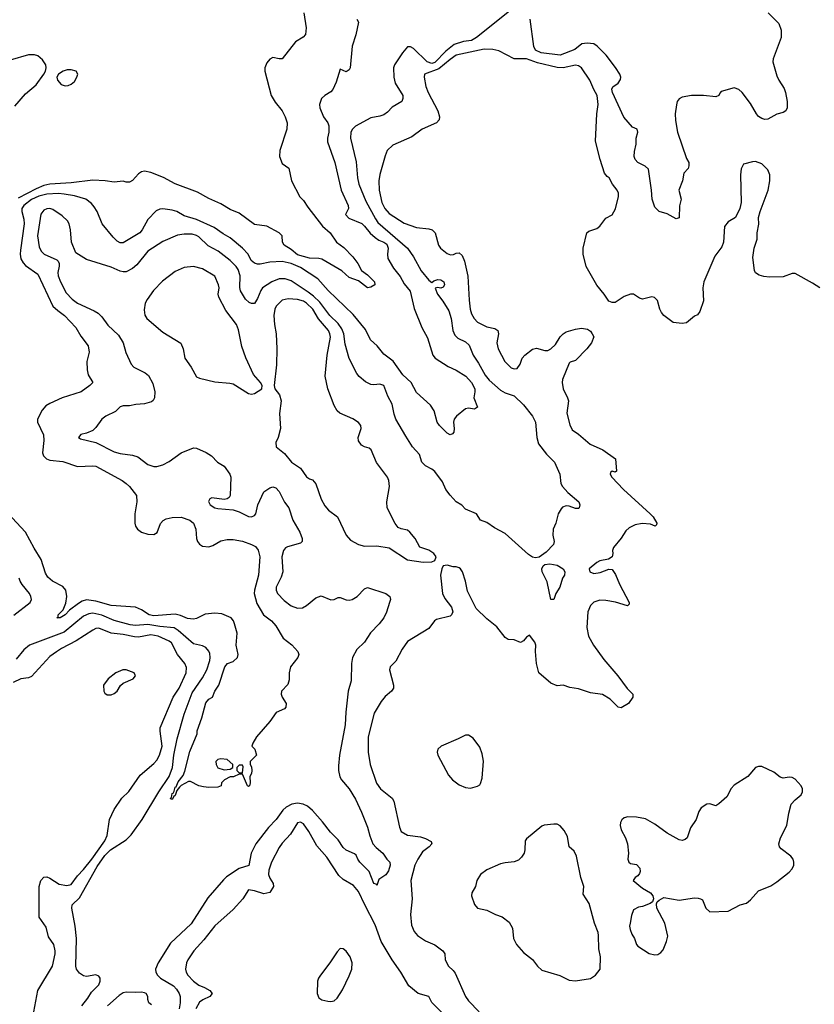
# Model space of a CAD drawing. Header units: inches. Extents: x 884549 to 1028252, y 526810 to 653624.
# Tile 638 of 656: x 973872 to 979074, y 571619 to 578066. Entities that reach past the tile are written whole.
import ezdxf

# ---------------------------------------------------------------- set-up
doc = ezdxf.new("R2010")
doc.units = ezdxf.units.IN
doc.header["$MEASUREMENT"] = 0
doc.layers.add('A9577', color=7, linetype='Continuous')

msp = doc.modelspace()

# ---------------------------------------------------------------- linework, layer by layer
at = {"layer": 'A9577', "color": 5}
for points, elevation in [([(977111.4, 578148.6), (976863.1, 577950), (976830, 577929.9), (976776.9, 577923.1), (976716.8, 577903.2), (976661.1, 577858.9), (976590, 577785.4), (976570, 577780.1), (976539.9, 577790), (976450, 577877.4), (976430, 577888.7), (976410, 577887.3), (976378.4, 577850), (976326.4, 577770), (976319.7, 577750), (976320.9, 577690), (976330.2, 577650), (976381.1, 577570), (976381.4, 577550), (976373.2, 577530), (976310, 577492.9), (976279.7, 577460.3), (976256.3, 577443.7), (976230, 577434.3), (976170, 577424.1), (976070.2, 577369.8), (976050.3, 577350), (976040.3, 577330), (976038, 577290), (976075.3, 577135.3), (976084.5, 577030), (976093, 576990), (976137.2, 576877.2), (976201.6, 576761.6), (976217.9, 576737.9), (976410.3, 576570), (976450, 576512.7), (976500.9, 576420.9), (976550, 576360.7), (976570, 576344.7), (976583.3, 576356.7), (976610, 576366), (976630, 576363.1), (976648, 576350), (976652.4, 576330), (976645.2, 576314.8), (976630, 576307.6), (976606.8, 576313.2), (976592, 576308), (976606.7, 576270), (976642.7, 576222.7), (976680.6, 576160.6), (976697.8, 576110), (976707.7, 576030), (976720.8, 576000.8), (976741.2, 575981.2), (976790, 575956.5), (976814.6, 575934.6), (976840.2, 575870), (976876.4, 575816.4), (976918.9, 575738.9), (976944.8, 575704.8), (977020.3, 575640.3), (977050, 575623.5), (977110, 575602.3), (977170, 575545), (977230.1, 575470), (977248.9, 575430), (977257.4, 575330), (977269.1, 575289.1), (977321.4, 575221.4), (977373, 575170), (977407.3, 575090), (977414, 575030), (977424.9, 575010), (977460.4, 574970), (977532.8, 574910), (977539.6, 574890), (977534.9, 574870), (977530, 574866.6), (977510, 574866.3), (977470, 574880.9), (977450, 574882.6), (977426, 574874), (977416.5, 574863.5), (977397.1, 574830), (977383, 574770), (977364.4, 574730), (977362.4, 574690), (977370.4, 574650), (977366.4, 574630), (977319.8, 574580.2), (977273.8, 574546.2), (977250, 574542), (977230, 574547), (977203.5, 574563.5), (977050, 574702.4), (976979.6, 574739.6), (976930, 574774.3), (976889, 574790), (976862, 574830), (976790, 574861.2), (976766.8, 574886.8), (976730, 574909.4), (976690, 574954), (976661.3, 574990), (976639.8, 575039.8), (976590, 575108), (976570, 575124), (976530, 575144), (976505.4, 575170), (976490, 575218.4), (976443.1, 575270), (976399.3, 575339.3), (976334.8, 575450), (976323.3, 575483.3), (976310, 575549.4), (976281.3, 575601.3), (976255.3, 575670), (976230, 575680.7), (976190, 575675.1), (976170, 575678), (976135.5, 575695.6), (976094.7, 575730), (976079.7, 575750), (976028.1, 575848.1), (976002.5, 575942.5), (975995.1, 576010), (975981.8, 576041.8), (975956.6, 576076.6), (975902.2, 576130), (975836.6, 576216.6), (975796.5, 576256.5), (975761.8, 576281.8), (975650, 576355.4), (975610, 576369.2), (975570, 576369.9), (975523.1, 576350), (975462.3, 576310), (975450, 576293.3), (975430, 576239.6), (975410, 576207.8), (975390, 576207.6), (975374.5, 576214.5), (975350, 576235.8), (975317.3, 576290), (975313, 576313), (975314.6, 576390), (975302.9, 576430), (975289.9, 576450), (975250, 576488.4), (975172, 576550), (975106, 576586), (975045, 576645), (975030, 576654.1), (975001, 576661), (974950, 576661.2), (974905.4, 576654.6), (974810, 576614.2), (974712.1, 576550), (974638.5, 576461.5), (974610, 576436.5), (974570, 576415.7), (974550, 576414.5), (974530, 576419.8), (974470, 576445.9), (974310, 576495.3), (974239.5, 576539.5), (974210.7, 576610), (974203.7, 576690), (974195, 576730), (974184.2, 576750), (974150, 576782.7), (974090, 576823.9), (974070, 576830.6), (974050, 576828.6), (974030, 576818.5), (974010, 576792), (973989.4, 576650), (973999, 576579), (974013.4, 576550), (974031.8, 576531.8), (974114.8, 576494.8), (974125, 576485), (974131.3, 576470), (974131.2, 576451.2), (974121.6, 576410), (974123, 576390), (974138.2, 576350), (974177.3, 576277.3), (974215.7, 576235.7), (974250, 576209.4), (974360.3, 576160.3), (974385.1, 576145.1), (974410, 576120.3), (974450, 576065.5), (974519.5, 575999.5), (974549.2, 575950), (974567.4, 575887.4), (974601.3, 575810), (974619.3, 575790), (974693.4, 575753.4), (974715.6, 575735.6), (974743.4, 575683.4), (974756.9, 575630), (974754.6, 575590), (974746.6, 575573.4), (974735.5, 575564.5), (974690, 575551.8), (974632.7, 575547.3), (974590, 575537.7), (974550, 575536.9), (974530, 575531.1), (974498.5, 575501.5), (974436.3, 575470), (974409.2, 575450.8), (974370, 575395.1), (974350, 575377), (974310, 575359.3), (974272, 575350), (974258, 575330), (974270, 575321), (974370, 575297.6), (974490, 575237.5), (974530, 575225.8), (974610, 575214.5), (974644.6, 575204.6), (974710, 575153.1), (974750, 575141.5), (974770, 575140.3), (974810, 575151.8), (974850, 575173.7), (974930, 575230.3), (975010, 575262.6), (975030, 575260.3), (975092.8, 575232.8), (975127.3, 575210), (975167.7, 575170), (975210, 575143), (975248.5, 575090), (975253.7, 575070), (975251, 574950), (975242.8, 574937.2), (975230, 574929), (975210, 574925.2), (975130, 574936), (975118, 574930), (975108.2, 574911.8), (975118.8, 574890), (975150, 574870.8), (975170, 574864.9), (975270, 574857.3), (975310, 574843.1), (975370, 574812.6), (975390, 574810.3), (975410, 574819.5), (975417.6, 574830), (975432.2, 574890), (975470, 574974), (975510, 575002), (975530, 575006.7), (975550, 575000.4), (975570, 574976.3), (975606.3, 574906.3), (975634.3, 574870), (975660.2, 574790), (975706.9, 574710), (975722.3, 574670), (975722, 574650), (975710, 574638), (975624.6, 574615.4), (975612.3, 574607.7), (975599.5, 574590), (975588.9, 574550), (975595.5, 574450), (975584.5, 574415.6), (975551.7, 574350), (975550.3, 574330), (975559.5, 574310), (975603.6, 574263.5), (975650, 574229.2), (975690, 574213.8), (975724.1, 574215.9), (975749.5, 574230), (975810, 574280.7), (975846.3, 574293.7), (975910, 574268), (975930, 574270.7), (975957.5, 574282.5), (975970, 574282.4), (976010, 574268), (976030, 574266), (976049, 574270), (976081.3, 574290), (976130, 574340.5), (976150, 574348.2), (976269, 574309), (976295.8, 574290), (976298.7, 574270), (976293.7, 574250), (976273.2, 574186.8), (976255.3, 574150), (976226.3, 574110), (976167.9, 574052.1), (976129, 573990), (976078.4, 573941.6), (976050.7, 573890), (976044.3, 573850), (976041.7, 573738.3), (976023.1, 573670), (976007.2, 573532.8), (976004, 573450), (975966.3, 573250), (975958.5, 573181.5), (975959.7, 573150), (975968.6, 573108.6), (975978.5, 573090), (976030, 573030.3), (976070, 572962.6), (976110, 572878.4), (976150, 572779.1), (976163.4, 572723.4), (976184.6, 572670), (976205.6, 572645.6), (976250.5, 572610), (976275.3, 572570), (976294.6, 572550), (976297.8, 572530), (976287.3, 572492.7), (976270, 572467.3), (976223.2, 572436.8), (976210, 572398), (976205.6, 572405.6), (976190, 572409.4), (976160.3, 572490), (976099.8, 572550), (976085.2, 572570), (976075.1, 572595.1), (976064.8, 572604.8), (976010, 572628.2), (975990, 572646), (975956.9, 572696.9), (975906.4, 572746.4), (975855.2, 572815.2), (975790, 572888), (975755.8, 572915.8), (975727.8, 572930), (975690, 572937.1), (975654, 572930), (975616.9, 572910), (975595.3, 572890), (975551.1, 572830), (975502.1, 572777.9), (975417.8, 572670), (975386.6, 572610), (975372.5, 572527.5), (975310, 572509.2), (975226.3, 572453.7), (975205.7, 572434.3), (975103.3, 572316.7), (974994.6, 572145.4), (974860.1, 572019.9), (974777.9, 571890), (974762, 571850), (974763.9, 571830), (974773.9, 571810), (974794.6, 571790), (974879.4, 571739.4), (974898.8, 571718.8), (974916.4, 571690), (974922.2, 571670), (974921.9, 571630), (974916.8, 571590)], 2160), ([(976078.7, 578070), (976090.2, 578050), (976072.3, 577967.7), (976048.1, 577891.9), (976036.4, 577750), (976030, 577737.2), (976010, 577725.2), (975970, 577741.2), (975944, 577656), (975921.8, 577610), (975910, 577592.8), (975870.2, 577569.8), (975848.7, 577550), (975834.9, 577510), (975836.3, 577490), (975861.6, 577430), (975890, 577390.2), (975896.4, 577370), (975896.1, 577330), (975887.2, 577290), (975886.8, 577266.8), (975934.7, 577130), (975977.3, 576950), (976022.2, 576850), (976024.4, 576830), (976006, 576790), (976027.5, 576767.5), (976111.2, 576731.2), (976130, 576714.5), (976167.4, 576667.4), (976199.3, 576639.3), (976222.8, 576622.8), (976256.8, 576610), (976275.5, 576595.5), (976284.5, 576570), (976279.8, 576530), (976283.1, 576503.1), (976319.2, 576439.2), (976363.9, 576383.9), (976390, 576336.9), (976428.6, 576288.6), (976454.5, 576174.5), (976504.3, 576050), (976542.4, 575982.4), (976576.5, 575870), (976591.8, 575850), (976676.4, 575796.4), (976730, 575771.6), (976792.5, 575732.5), (976830.6, 575690), (976852.1, 575650), (976852.9, 575630), (976845, 575590), (976870.3, 575529.8), (976850, 575515.4), (976810, 575522.3), (976790, 575518), (976732.4, 575470), (976717.6, 575450), (976712.4, 575430), (976717.4, 575390), (976713.5, 575366.5), (976705.5, 575354.5), (976690, 575348.4), (976670, 575359.8), (976620.3, 575410), (976606, 575430), (976585.1, 575505.1), (976561.5, 575541.5), (976470, 575625.2), (976434.3, 575690), (976381.3, 575741.3), (976317.4, 575830), (976256.9, 575876.9), (976213.3, 575930), (976167.9, 575970), (976137, 576037), (976055.5, 576135.5), (975892.1, 576292.1), (975825, 576370), (975710, 576444.4), (975650, 576469.4), (975590, 576482.1), (975510, 576478.7), (975445.9, 576465.9), (975430, 576465.6), (975410, 576472.4), (975388, 576490), (975367.4, 576530), (975331.1, 576570), (975250, 576637.7), (975204.1, 576664.1), (975146.2, 576706.2), (975030, 576758), (974950, 576781.8), (974900.7, 576810), (974870, 576819.8), (974810, 576827.4), (974790, 576826), (974765.2, 576814.8), (974710, 576758.7), (974674.9, 576690), (974658, 576670), (974550, 576606), (974530, 576605.4), (974510, 576615.8), (974483.1, 576643.1), (974411.3, 576730), (974379.2, 576810), (974360.7, 576840.7), (974342.5, 576862.5), (974304.5, 576890), (974231.9, 576911.9), (974163, 576923), (974127, 576927), (974050, 576924.6), (973996.5, 576910), (973950, 576887.7), (973898.3, 576850), (973886.9, 576830), (973885.4, 576810), (973899.4, 576759.4), (973902.2, 576730), (973876.5, 576556.5), (973875.3, 576530), (973880.6, 576500.6), (973894.6, 576474.6), (973910, 576457.5), (973990, 576400.2), (974090, 576191), (974121.4, 576161.4), (974164.7, 576130), (974239.6, 576050), (974272.9, 575992.9), (974320.5, 575930), (974326.4, 575890), (974312.4, 575827.6), (974313.4, 575773.4), (974320.8, 575740.8), (974350.6, 575690), (974330.7, 575670), (974274.9, 575630), (974150, 575589.8), (974070, 575553.5), (974043, 575537), (974018.9, 575510), (973989.1, 575450.9), (973989, 575431), (974027.3, 575347.3), (974030.1, 575310), (974020.8, 575230), (974027.2, 575210), (974047.3, 575190), (974070, 575181.5), (974154.3, 575174.3), (974250, 575139.8), (974350, 575145.1), (974370, 575142.5), (974543.7, 575050), (974570.1, 575030.1), (974591.6, 575010), (974637, 574950), (974639.1, 574910), (974626.8, 574830), (974625.7, 574770), (974631, 574750), (974643.8, 574730), (974670.1, 574710.1), (974710, 574697.7), (974750, 574695.1), (974772, 574708), (974793.2, 574766.8), (974812.3, 574787.7), (974830, 574797), (974870, 574807.3), (974930, 574808.5), (974986, 574790), (975009, 574769), (975025.9, 574730), (975029.6, 574670), (975036.6, 574650), (975050, 574633.1), (975070, 574620.1), (975110, 574614.6), (975136.9, 574623.1), (975190, 574653.9), (975230, 574662.8), (975270, 574662.8), (975330, 574652.1), (975390.7, 574630.7), (975416.3, 574616.3), (975433.3, 574593.3), (975443.8, 574550), (975435.3, 574430), (975408.6, 574331.4), (975406.6, 574310), (975423.9, 574243.9), (975469.4, 574169.4), (975521.1, 574130), (975550, 574098), (975596.1, 574016.1), (975653.9, 573973.9), (975692.7, 573930), (975700.4, 573910), (975692.7, 573890), (975644.4, 573830), (975635.8, 573790), (975637.2, 573742.8), (975627.1, 573712.9), (975586, 573670), (975584.7, 573650), (975591.3, 573630), (975617.3, 573590), (975614.9, 573565.1), (975604.9, 573555.1), (975550.8, 573530), (975510.8, 573470), (975422, 573370), (975398, 573330), (975392, 573310), (975410.7, 573290.7), (975422, 573250), (975382, 573210), (975382, 573190), (975390, 573174), (975393, 573150), (975390.4, 573129.7), (975378.8, 573110), (975381, 573070), (975376, 573050), (975370, 573046), (975364, 573050), (975330, 573126), (975310, 573126), (975271.1, 573108.9), (975250, 573108), (975214, 573090), (975194, 573070), (975191.1, 573048.9), (975170, 573042), (975110, 573038), (975076, 573044), (975046, 573050), (974990, 573078), (974977.2, 573077.2), (974928.5, 573051.5), (974918.6, 573041.5), (974900.7, 573019.3), (974890, 572986.6), (974880.3, 572979.7), (974870, 572960.9), (974861.5, 572961.5), (974859.3, 572970), (974865.6, 572974.4), (974870, 572998.8), (974877.5, 573002.5), (974884.2, 573015.8), (974890, 573042), (974895.9, 573044.1), (974910, 573075.6), (974941.5, 573118.5), (974953.2, 573146.8), (974986, 573274), (975035.1, 573390), (975034, 573410), (975065.1, 573494.9), (975090, 573593), (975110, 573616.3), (975134, 573630), (975149.4, 573670), (975175.1, 573710), (975215.1, 573830), (975233.2, 573850), (975270, 573864.9), (975297.7, 573890), (975303.1, 573910), (975288.3, 573970), (975295.8, 574050), (975279.2, 574110), (975270.9, 574130), (975255.6, 574150), (975195.2, 574175.2), (975150, 574179.8), (975087.1, 574173), (975030, 574146), (975010, 574141.5), (974970, 574146.5), (974925.9, 574165.9), (974890, 574173.3), (974750, 574163.7), (974720.4, 574170), (974670, 574202.9), (974630, 574219), (974470, 574229.9), (974370, 574258.6), (974310, 574266.6), (974281.1, 574258.9), (974256.2, 574243.8), (974199.2, 574200.8), (974170, 574169), (974136.3, 574150), (974115.3, 574150), (974123.7, 574156.3), (974125.1, 574170), (974156.9, 574203.1), (974174.8, 574245.2), (974180.6, 574290), (974174.8, 574330), (974154.9, 574354.9), (974087.4, 574390), (974055.3, 574415.3), (974041.3, 574441.3), (974012.7, 574532.7), (973966, 574606), (973910.8, 574710), (973766.2, 574866.2)], 2140), ([(975732, 578110), (975748, 578012), (975744, 577970), (975728.3, 577951.7), (975678.8, 577921.2), (975590, 577809.2), (975570, 577809.3), (975530, 577819.5), (975510, 577807.6), (975490, 577783.6), (975476.9, 577750), (975476.8, 577730), (975517.6, 577570), (975545.1, 577525.1), (975590, 577468.2), (975610.2, 577430), (975622.8, 577390), (975620.2, 577350), (975574.4, 577210), (975572.2, 577170), (975590, 577125.3), (975633.1, 577093.1), (975650.8, 577010.8), (975707.1, 576907.1), (975730, 576882), (975758.3, 576838.3), (975853.7, 576713.7), (975903.7, 576670), (975946.4, 576610), (975994, 576574), (976052.5, 576512.5), (976086.2, 576470), (976110, 576423), (976150, 576396.1), (976196, 576350), (976196.3, 576330), (976170, 576315.6), (976150, 576311.5), (976090, 576356.8), (976030, 576377.1), (975981.2, 576421.2), (975850, 576498.8), (975830, 576503.4), (975770, 576503.7), (975690, 576525.8), (975650, 576560.8), (975604.2, 576590), (975592.8, 576610), (975590.6, 576650), (975571.4, 576671.4), (975490, 576714.4), (975410, 576725.3), (975310, 576799.1), (975250, 576822.5), (975190, 576860.3), (975110, 576896.2), (975036.9, 576936.9), (974890, 576992.1), (974812.8, 577032.8), (974730, 577066.1), (974690, 577074.5), (974669.5, 577070.5), (974650, 577057.3), (974610, 577013.6), (974590, 577003), (974570, 577002.6), (974550, 577008.4), (974490, 577001.5), (974431.9, 577011.9), (974350, 577014.4), (974210, 576997), (974070, 576989.7), (974030, 576980.1), (973980.8, 576959.2), (973862.8, 576897.2)], 2120), ([(978771.8, 578111.8), (978841.3, 578041.3), (978858.4, 577998.4), (978856.4, 577950), (978806, 577810), (978803.8, 577790), (978830, 577698), (978842, 577670), (978876.2, 577616.2), (978886.4, 577590), (978895.8, 577530), (978896.4, 577490), (978887.3, 577470), (978870, 577458.4), (978830, 577447.8), (978770, 577415.8), (978750, 577412.8), (978730, 577418), (978710, 577431.6), (978695.8, 577450), (978656.6, 577516.6), (978602.7, 577590), (978580.5, 577610), (978550, 577619.8), (978464.9, 577595.1), (978455.3, 577584.7), (978450, 577569.5), (978430, 577560.7), (978350, 577568.7), (978270, 577568.7), (978210, 577559.7), (978190, 577547.8), (978176.9, 577530), (978171.2, 577508.8), (978164.2, 577450), (978165.5, 577405.5), (978179.7, 577330), (978237.8, 577157.8), (978252, 577130), (978253.7, 577110), (978247.9, 577092.1), (978219.9, 577060.2), (978212, 577010), (978187.6, 576950), (978203.1, 576890), (978192.8, 576847.2), (978190, 576769.4), (978170, 576762.9), (978110, 576794), (978058, 576810), (978030, 576838), (978012.7, 576890), (978009.6, 576950), (977987.9, 577087.9), (977968, 577108), (977918, 577130), (977902, 577150), (977895.3, 577170), (977896.4, 577203.6), (977908.4, 577251.6), (977908.7, 577290), (977918, 577330), (977914, 577350), (977883.3, 577363.3), (977827.5, 577427.5), (977752.7, 577590), (977748.4, 577611.6), (977754.6, 577625.4), (977790, 577651.4), (977806.4, 577673.6), (977806.9, 577690), (977800.5, 577710), (977773.7, 577753.7), (977712.8, 577832.8), (977653.2, 577893.2), (977630, 577907.8), (977587.5, 577912.5), (977552.5, 577907.5), (977506, 577870), (977410, 577833.2), (977286, 577850), (977250, 577866.6), (977237.4, 577890), (977213.5, 578070)], 2160), ([(979110, 576309.6), (979061.7, 576341.7), (978950, 576403.7), (978930, 576404.5), (978870, 576382.9), (978780.7, 576380.7), (978744.1, 576384.1), (978712.5, 576392.5), (978690, 576408), (978683.9, 576423.9), (978672, 576510), (978681.6, 576570), (978699.5, 576630), (978700.9, 576670), (978711.7, 576728.3), (978709.4, 576770), (978719.5, 576810), (978773.3, 576950), (978783, 577010), (978784.2, 577050), (978770, 577083.7), (978730, 577122.9), (978690, 577137), (978670, 577135.1), (978610, 577119), (978596.3, 577090), (978590.5, 577049.5), (978594.9, 576870), (978587.7, 576830), (978559.1, 576770), (978510, 576741.6), (978487.2, 576712.8), (978478.9, 576610), (978470, 576579), (978422.9, 576517.1), (978350.2, 576350), (978344.6, 576310), (978350, 576226), (978325.2, 576154.8), (978310, 576134), (978290, 576124), (978238, 576082), (978210, 576077.2), (978150, 576082.7), (978090, 576129.8), (978074.7, 576150), (978062, 576170), (978047.7, 576227.7), (978027.5, 576247.5), (978010, 576251.8), (977950, 576235.6), (977930, 576242.4), (977890, 576268), (977870, 576269.6), (977830, 576253.6), (977770, 576214), (977750, 576213.6), (977730, 576222.9), (977698, 576270), (977650, 576327), (977579.7, 576450), (977562, 576530), (977561.3, 576570), (977584.5, 576670), (977598.7, 576681.3), (977650, 576699.1), (977670, 576714.8), (977710, 576767.3), (977751.5, 576788.5), (977773.1, 576826.9), (977791.5, 576908.5), (977791.9, 576930), (977784, 576950), (977753.3, 576990), (977731.5, 577030), (977718.4, 577038.4), (977700.8, 577060.8), (977672, 577150), (977642.2, 577270), (977649.8, 577450), (977659.5, 577510), (977653.2, 577570), (977630, 577609.2), (977604.4, 577670), (977550.4, 577750.4), (977530, 577763.2), (977510, 577768.4), (977430, 577750.5), (977390, 577752.8), (977262.7, 577782.7), (977189.3, 577810.7), (977110, 577809.8), (977010, 577861.6), (976970, 577869.8), (976913.5, 577873.5), (976730, 577833.3), (976690, 577806.3), (976616.8, 577743.2), (976522.6, 577710), (976519.1, 577690), (976531.7, 577628.3), (976545.7, 577590), (976609.2, 577470), (976620.9, 577430), (976617.6, 577410), (976600.7, 577390), (976507.3, 577350), (976440.4, 577299.6), (976315.5, 577244.5), (976278.7, 577210), (976264.3, 577175.7), (976230, 577052.3), (976223.2, 577010), (976224.5, 576950), (976242.5, 576870), (976262.7, 576830), (976290, 576797.5), (976390, 576732.9), (976470, 576706.3), (976550, 576696.9), (976572.7, 576690), (976591.5, 576670), (976613.4, 576590), (976627, 576570), (976670, 576535.3), (976693, 576527), (976711.3, 576528.7), (976730, 576538), (976750, 576539.1), (976770, 576522.8), (976784, 576484), (976806.9, 576386.9), (976813.8, 576230), (976821.3, 576170), (976830, 576140.3), (976846.5, 576110), (976870, 576085.6), (976930, 576054.6), (976983.1, 576043.1), (977003.1, 576030), (977007.3, 576010), (976996.8, 575950), (977004.2, 575910), (977049.1, 575829.1), (977090, 575786.8), (977110, 575779.1), (977130, 575781.9), (977148.1, 575810), (977161.2, 575850), (977179.3, 575870), (977230, 575908.4), (977254.6, 575914.6), (977310, 575899.3), (977330, 575900.8), (977350, 575910.2), (977380.2, 575939.8), (977410.9, 575990), (977430, 576010.2), (977450, 576021.7), (977510, 576040.5), (977550, 576047.3), (977590, 576038.8), (977610, 576026), (977620.7, 576010), (977630.4, 575990), (977614.9, 575950), (977585.3, 575910), (977510, 575834), (977476, 575824), (977470, 575818), (977426.7, 575710), (977423.7, 575690), (977430.3, 575650), (977459.5, 575590), (977464.6, 575570), (977454.3, 575490), (977473.3, 575413.3), (977490, 575381.6), (977530, 575353.4), (977607, 575287), (977690.7, 575250.7), (977773, 575190), (977778.8, 575110), (977770, 575104.5), (977750, 575109.3), (977739.6, 575100.4), (977738.4, 575090), (977748, 575070), (977824.7, 574990), (978000.8, 574830), (978020.3, 574810), (978043.1, 574770), (978042, 574758), (978032, 574750), (978002.4, 574762.4), (977947.2, 574767.2), (977900.6, 574759.4), (977861.3, 574738.7), (977840.5, 574719.5), (977810, 574670.8), (977760.3, 574610), (977753.4, 574590), (977754.7, 574570), (977750, 574549.7), (977726.9, 574533.1), (977670, 574523.7), (977650, 574512.5), (977601.4, 574470), (977605.1, 574450), (977630, 574440.3), (977672.5, 574447.5), (977730, 574468.4), (977750, 574466), (977773.7, 574433.7), (977799.7, 574370), (977862.3, 574250), (977861.4, 574238.6), (977851.3, 574228.7), (977772.6, 574252.6), (977710, 574263.8), (977670, 574264.4), (977630, 574252.8), (977609.3, 574230.7), (977592.6, 574190), (977586.2, 574086.2), (977595.3, 574030), (977628, 573970), (977696.8, 573876.8), (977788.5, 573770), (977850, 573686.8), (977886.8, 573650), (977887.3, 573630), (977858.8, 573590), (977810, 573560.9), (977790, 573566), (977737.7, 573617.7), (977687.1, 573647.2), (977610, 573657.9), (977530, 573685.7), (977474.6, 573694.6), (977430, 573709.2), (977390, 573705.2), (977350, 573722), (977270.8, 573790.8), (977254.6, 573850), (977249.7, 573930), (977251.9, 573970), (977244.7, 573990), (977210, 574035.3), (977190, 574024), (977170, 573999), (977150, 573988.7), (977110, 574006.6), (977070, 574007), (977050, 574020.9), (976995.1, 574090), (976930, 574142.9), (976860.5, 574210), (976804.8, 574324.8), (976790.8, 574390.8), (976771.5, 574450), (976758, 574470), (976750, 574477), (976730, 574482.7), (976710, 574482.7), (976670, 574494), (976644.7, 574490), (976634.8, 574470), (976627.3, 574430), (976639.5, 574310), (976655.6, 574275.6), (976699.6, 574219.6), (976708.2, 574190), (976699.3, 574170), (976690, 574161.6), (976600.5, 574139.5), (976588.4, 574130), (976550, 574079.7), (976410, 573994.3), (976375.5, 573944.5), (976334.6, 573865.4), (976297.3, 573830), (976293, 573810), (976320.3, 573710), (976319.6, 573690), (976307, 573670), (976265.2, 573634.8), (976237.7, 573602.3), (976193.5, 573526.5), (976154.2, 573370), (976153.8, 573270), (976166.2, 573190), (976207.1, 573067.1), (976234.9, 573030), (976310.1, 572970.1), (976320.8, 572950), (976359.5, 572779.5), (976370.3, 572750), (976410, 572727.1), (976496, 572716), (976530, 572704.9), (976565.1, 572685.1), (976570.4, 572670), (976552.2, 572650), (976510, 572618), (976478.2, 572570), (976459.7, 572530), (976433.8, 572430), (976441.7, 572310), (976431.5, 572208.5), (976438.1, 572138.1), (976455.1, 572095.1), (976477.3, 572070), (976530, 572035.5), (976590, 572008.6), (976643.1, 571970), (976654.6, 571950), (976657.4, 571910), (976680.3, 571870), (976710, 571841.3), (976722.3, 571822.3), (976790.9, 571670.9), (976810, 571643.1), (976880.5, 571570)], 2180), ([(973839.6, 577500.4), (973910, 577581.3), (973980.8, 577639.2), (974031.1, 577708.9), (974042, 577730), (974045.8, 577750), (974042.2, 577770), (974022.2, 577802.2), (973990, 577829.8), (973970, 577835.5), (973930, 577836.2), (973810, 577801.7)], 2120), ([(973833.4, 574166.6), (973940.5, 574250), (973948.4, 574270), (973946, 574290), (973936.4, 574310), (973887.5, 574367.5), (973876, 574390), (973868.6, 574410)], 2160), ([(974279.1, 571610), (974319.3, 571660.7), (974342, 571698), (974390, 571746.4), (974399.3, 571770), (974398.2, 571790), (974390, 571804.2), (974371.7, 571811.7), (974310, 571802.2), (974290, 571806.3), (974263.5, 571823.5), (974244.6, 571850), (974239.9, 571870), (974244.7, 572050), (974235.8, 572130), (974212.7, 572250), (974215.7, 572270), (974262.9, 572317.1), (974378.9, 572521.1), (974430, 572594.3), (974467.3, 572630), (974570, 572696.4), (974601.5, 572730), (974675, 572830), (974782.2, 573010), (974850.3, 573110), (974873.4, 573170), (974882.3, 573250), (974902.5, 573357.5), (974950, 573518.3), (975001.1, 573658.9), (975070, 573756.8), (975096.6, 573810), (975117.1, 573870), (975119.7, 573890), (975115.9, 573915.9), (975110.7, 573930.7), (975090, 573955.7), (975070, 573966.4), (975010, 573980.6), (974910, 574067.5), (974883.9, 574083.9), (974790, 574093.2), (974710, 574107), (974630, 574099.7), (974595.1, 574104.9), (974490, 574132.9), (974410, 574168.1), (974350, 574179.5), (974323.8, 574176.2), (974290, 574160.2), (974163.4, 574056.6), (973936.5, 573970), (973899.4, 573940.6), (973850, 573879.8)], 2160), ([(973964.7, 571570), (973991.2, 571710), (974086.4, 571870), (974104.1, 571950), (974104.4, 571970), (974095.3, 572010), (974061.3, 572061.3), (974045.4, 572125.4), (973999.1, 572190), (974000.5, 572390), (974010.5, 572429.5), (974030, 572451.2), (974050, 572453.7), (974070, 572446.4), (974130, 572406.1), (974181.6, 572398.4), (974210, 572404.9), (974250, 572461.3), (974290, 572501.6), (974345.3, 572570), (974430.6, 572690), (974444.9, 572724.9), (974460.7, 572830), (974490, 572895.3), (974541.7, 572970), (974587.1, 573012.9), (974660.6, 573119.4), (974750, 573196.1), (974770, 573218.4), (974788.4, 573250), (974804.6, 573310), (974791.2, 573408.8), (974792.4, 573430), (974876.5, 573630), (974916.3, 573690), (974963.1, 573790), (974963.8, 573823.8), (974953.5, 573850), (974904.5, 573910), (974865.4, 573985.4), (974850, 573996.7), (974779.2, 574030), (974730, 574038.1), (974650, 574023.4), (974624.4, 574024.4), (974550, 574040.3), (974470.3, 574050.3), (974390, 574081.3), (974370, 574079.1), (974350, 574068.4), (974241.6, 573998.4), (974146.7, 573950), (974112.3, 573927.7), (974070, 573896.2), (973950, 573766.2), (973930, 573757.8), (973880.5, 573750), (973830, 573725.6)], 2180), ([(976640.8, 571560.8), (976570.6, 571630.6), (976549.8, 571669.8), (976480.7, 571690), (976419.5, 571739.5), (976367.2, 571830), (976310, 571910.9), (976238.2, 572030), (976199.9, 572139.9), (976130.9, 572270), (976090, 572357.8), (976057.5, 572397.5), (975990, 572436.2), (975961.9, 572461.9), (975882, 572582), (975817.5, 572657.5), (975765.2, 572750), (975730, 572800.4), (975710, 572811.4), (975690, 572806.6), (975645.9, 572734.1), (975590, 572675.4), (975570, 572646.3), (975519.7, 572550), (975503.1, 572496.9), (975501.7, 572470), (975510, 572445.7), (975532.3, 572410), (975532.8, 572390), (975510, 572351.8), (975470, 572343.5), (975410, 572363.1), (975370, 572369.6), (975333.8, 572310), (975270, 572239.7), (975150, 572132.9), (975078.3, 572041.7), (975013.2, 571970), (974973.8, 571910), (974965, 571890), (974958.6, 571850), (974962.4, 571830), (974973.8, 571810), (975009, 571770), (975044.2, 571744.2), (975082.4, 571730), (975117.6, 571710), (975132.2, 571690), (975116.4, 571670), (975071.3, 571648.7), (975050, 571633.3), (975025.5, 571590)], 2180), ([(974735.3, 571615.3), (974718.2, 571630), (974711, 571650), (974710, 571671.6), (974699.8, 571690), (974690, 571695.3), (974670, 571699.5), (974630, 571696), (974570, 571699.3), (974550, 571694.1), (974522.3, 571677.7), (974448, 571610)], 2160)]:
    msp.add_lwpolyline(points, dxfattribs=dict(at, elevation=elevation))
for points, elevation in [([(974210, 577738.4), (974182.6, 577737.4), (974155.8, 577730), (974125.3, 577710), (974114.7, 577690), (974119.7, 577670), (974142.7, 577642.7), (974170, 577633.5), (974190, 577635.3), (974210, 577644.1), (974230, 577662.2), (974246.3, 577690), (974252.3, 577710), (974240.9, 577730)], 2120), ([(975010.4, 576449.7), (974950, 576444), (974890, 576417.7), (974806.2, 576353.8), (974747.6, 576292.4), (974706.4, 576233.6), (974693.8, 576210), (974686.5, 576166.5), (974691.7, 576131.7), (974705, 576110), (974810, 576021.1), (974927.3, 575947.3), (974942.6, 575910), (974953.7, 575850), (974995.8, 575790), (975030, 575728.2), (975050, 575719.3), (975150, 575695.5), (975247.1, 575687.1), (975270, 575681.3), (975370, 575619.1), (975390, 575614), (975410, 575618.8), (975458, 575650), (975459, 575670), (975449.3, 575690), (975403.5, 575743.5), (975351.9, 575851.9), (975327, 575927), (975304.1, 576035.9), (975292.1, 576070), (975222.5, 576162.5), (975175.4, 576250), (975171.1, 576270), (975177.2, 576310), (975174.7, 576330), (975150, 576387.3), (975070, 576434.5)], 2180), ([(975630, 576239.2), (975590, 576229.8), (975552.2, 576190), (975542.4, 576170), (975536.2, 576130), (975540.9, 576070), (975551.6, 576010), (975556.1, 575910), (975554.5, 575805.5), (975538, 575670), (975542, 575650), (975574, 575610), (975584, 575570), (975573.2, 575486.8), (975580.7, 575390), (975564.9, 575330), (975550, 575298), (975550.6, 575270), (975605.3, 575225.2), (975652.4, 575170), (975710.2, 575130.2), (975750, 575072.7), (975770, 575059.1), (975790, 575052.7), (975800.5, 575040.5), (975810, 575027.7), (975845.9, 574925.9), (975870, 574883.8), (975894, 574854), (975952, 574812), (976010, 574690.8), (976038.6, 574658.5), (976090, 574630.4), (976130, 574618.7), (976210, 574621.7), (976290, 574608.7), (976412, 574530), (976513.2, 574513.2), (976570, 574516.3), (976590, 574526), (976598, 574550), (976584, 574570), (976550, 574592), (976491.7, 574611.7), (976460.7, 574670), (976426.6, 574710), (976410, 574722.9), (976370, 574731.6), (976350, 574741.6), (976330, 574767), (976276.9, 574870), (976276.3, 574910), (976293, 575010), (976289.6, 575050), (976280.9, 575070), (976207.9, 575167.9), (976174.2, 575250), (976160.2, 575260.2), (976130, 575269), (976110, 575281), (976090, 575309.6), (976089, 575330), (976107.3, 575390), (976106.2, 575410), (976089.8, 575429.8), (976052.9, 575452.9), (975967.3, 575490), (975950, 575504.2), (975930, 575539.6), (975889.8, 575649.8), (975872.3, 575732.3), (975884.8, 575870), (975906.4, 575986.4), (975902.5, 576010), (975893.2, 576030), (975828.5, 576108.5), (975791.2, 576170), (975750, 576210.4), (975730, 576223.1), (975690, 576234.3)], 2180), ([(977370, 574269), (977349.6, 574270), (977325.8, 574385.8), (977293.8, 574450), (977290.9, 574470), (977298.9, 574490), (977310, 574498.5), (977342.3, 574502.3), (977390, 574493.7), (977430, 574470.4), (977441.3, 574450), (977438.7, 574430), (977424.9, 574410), (977408.2, 574350), (977383, 574310)], 2160), ([(974547.3, 573810), (974500.5, 573790), (974450.6, 573750), (974421.6, 573710), (974422, 573670), (974430, 573656), (974445.8, 573645.8), (974470, 573646.7), (974490, 573654.9), (974509.4, 573670), (974533.1, 573706.9), (974550, 573722), (974616, 573750), (974629.5, 573770), (974620.9, 573790), (974570, 573808.5)], 2220), ([(976810, 573382), (976790, 573382), (976743.4, 573356.6), (976630.7, 573310), (976609, 573291), (976604.4, 573270), (976610.4, 573250), (976680.2, 573120.2), (976706.4, 573090), (976750, 573056.5), (976790, 573038.4), (976824.5, 573035.5), (976870, 573047.3), (976884.5, 573055.5), (976890, 573064.7), (976900.1, 573099.9), (976908.7, 573211.3), (976900.4, 573260.4), (976883.7, 573303.7), (976842, 573362)], 2220), ([(975190, 573226.6), (975170, 573221.2), (975156, 573210), (975158.8, 573190), (975170, 573166.8), (975210, 573154), (975250, 573158), (975268, 573170), (975268, 573190), (975230, 573221.2)], 2140), ([(975330, 573186), (975310, 573186), (975294, 573170), (975294, 573150), (975310, 573134), (975330, 573134), (975334.6, 573174.6)], 2140), ([(978730, 573176), (978710, 573176), (978690, 573169.3), (978639.1, 573110), (978550, 573054.5), (978530, 573032.3), (978502, 572978), (978450, 572931.8), (978430, 572918), (978391.2, 572931.2), (978370, 572929.6), (978334.3, 572905.7), (978318.3, 572881.7), (978300.3, 572830), (978264.7, 572775.3), (978242, 572710), (978230, 572698), (978210, 572691.5), (978190, 572695.6), (978110, 572740.5), (978030, 572799.7), (977970, 572834.5), (977910, 572845.3), (977853.3, 572846.7), (977830, 572840.7), (977813.4, 572826.6), (977805.3, 572810), (977803.7, 572790), (977810, 572762.8), (977837.6, 572710), (977852.4, 572670), (977858.4, 572610), (977853, 572570), (977859.1, 572550), (977870, 572541.6), (977910, 572534), (977933.2, 572510), (977935.2, 572490), (977930, 572475.1), (977918.9, 572461.1), (977901, 572450), (977888, 572430), (977950, 572380.7), (978001, 572350), (978018, 572330), (978022, 572310), (978014, 572290), (977999.8, 572280.2), (977950, 572259), (977923.5, 572256.5), (977890, 572238), (977878, 572202), (977868.8, 572151.2), (977865.3, 572130), (977868.7, 572108.7), (977879.5, 572079.5), (977897.3, 572050), (977910.6, 572010.6), (977919.9, 571999.9), (977992.8, 571952.8), (978030, 571943), (978050, 571945.5), (978070, 571958), (978084.2, 571975.8), (978107.6, 572030), (978115.1, 572064.9), (978096.3, 572150), (978044, 572250), (978042, 572278), (978046, 572290), (978058, 572302), (978090, 572318), (978190, 572300.3), (978290, 572315.5), (978313.7, 572313.7), (978330, 572310.8), (978342.8, 572302.8), (978364.9, 572250), (978390, 572224.9), (978510, 572229), (978590, 572270.3), (978630, 572282), (978656.6, 572303.4), (978710, 572362.6), (978790, 572396), (978830, 572420.3), (978910, 572483.6), (978930, 572506.7), (978939.7, 572530), (978941.1, 572550), (978935.8, 572570), (978921.6, 572590), (978858, 572638), (978847.6, 572650), (978842.4, 572670), (978852.8, 572710), (978895.1, 572790), (978907.6, 572870), (978923.7, 572930), (978950, 572958.8), (978989, 572990), (978997.2, 573010), (978997.2, 573030), (978989, 573050), (978950, 573092.7), (978930, 573103.7), (978910, 573106.6), (978870, 573100.9), (978850, 573106.6), (978810, 573139.3)], 2220), ([(977370, 572799.5), (977306.7, 572793.3), (977290, 572786), (977190, 572702.7), (977181.6, 572690), (977179.5, 572630), (977174.3, 572610), (977158.1, 572581.9), (977137.6, 572562.4), (977110, 572551.6), (977050, 572546.2), (977021, 572539), (976930, 572499.8), (976889.6, 572470.4), (976864.2, 572430), (976855.3, 572390), (976833.1, 572350), (976830.4, 572329.6), (976850, 572273.4), (976870, 572248.2), (976930, 572235.6), (976986.9, 572206.9), (977031.9, 572191.9), (977076.4, 572156.4), (977097.6, 572117.6), (977105.7, 572050), (977125.3, 572010), (977170, 571959.5), (977230, 571912.7), (977262.3, 571870), (977290, 571842.8), (977407.4, 571807.4), (977470, 571777.6), (977510, 571772.4), (977610, 571788), (977642.7, 571810), (977672.7, 571850), (977674.5, 571930), (977663.3, 571983.3), (977662.4, 572070), (977659.7, 572090), (977635.1, 572150), (977600.3, 572280.3), (977561, 572341), (977564.6, 572390), (977545.7, 572450), (977518.5, 572590), (977502.7, 572622.7), (977469.6, 572650), (977458.7, 572718.7), (977436.8, 572756.8), (977410, 572787), (977390, 572798)], 2220), ([(975970, 571984.5), (975950, 571962.9), (975902.3, 571890), (975841.3, 571810), (975828.5, 571790), (975822.6, 571770), (975819.5, 571690), (975830, 571661), (975850, 571648), (975890, 571639.3), (975910, 571637.1), (975930, 571641.6), (975950, 571660.7), (975985.1, 571714.9), (976030, 571806.7), (976045.7, 571850), (976048.1, 571890), (976035.7, 571930), (976010, 571966.6), (975990, 571983.6)], 2220)]:
    msp.add_lwpolyline(points, close=True, dxfattribs=dict(at, elevation=elevation))

doc.saveas('drawing.dxf')
